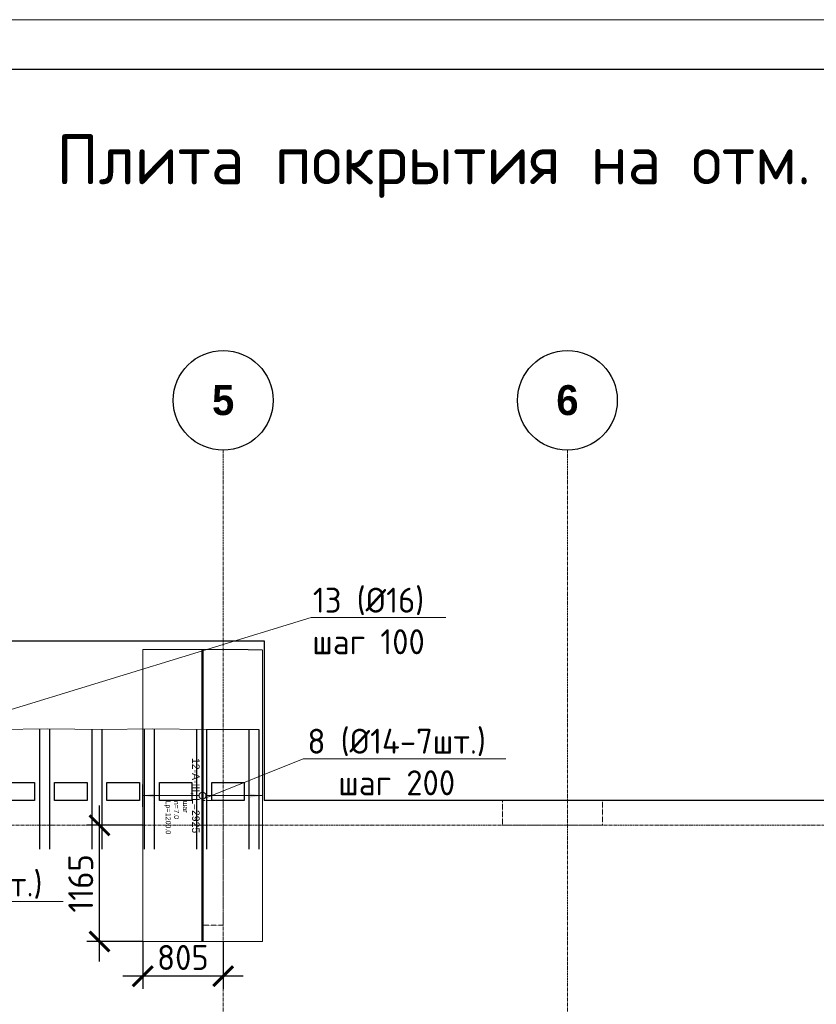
# Model space of a CAD drawing. Header units: millimetres. Extents: x -5898314 to 1055204, y -720802 to 1562611.
# Tile 325 of 362: x 117294 to 125277, y -30398 to -20532. Entities that reach past the tile are written whole.
import ezdxf
from ezdxf import colors
from ezdxf.entities.mleader import LeaderData, LeaderLine
from ezdxf.enums import TextEntityAlignment as Align
from ezdxf.math import Vec2, Vec3

# ---------------------------------------------------------------- set-up
doc = ezdxf.new("R2010")
doc.units = ezdxf.units.MM
doc.set_wipeout_variables(frame=1)
for name, pattern in [('01 Штриховая _4 мм_', [6, 3.5, -2.5]), ('______5', [1100, 800, -100, 100, -100]), ('DASHED', [7, 5, -2, 0]), ('GOST2.303 4', [7, 5, -2, 0]), ('осевая', [50.8, 31.75, -6.35, 6.35, -6.35])]:
    doc.linetypes.add(name, pattern=pattern)
for name, color, linetype, lineweight in [('907Сл Осевые', 1, 'Continuous', 0), ('RAZMER', 100, 'Continuous', 15), ('АрмСтер', 2, 'Continuous', 50), ('контур распр. стерхней', 2, 'GOST2.303 4', 20), ('Оси', 40, '______5', 18), ('Перекрытие ж_бетон', 1, 'Continuous', 30), ('подоснова', 151, 'Continuous', 5), ('РАЗМЕРЫ', 1, 'Continuous', 9), ('ТОНКИЕ', 7, 'Continuous', 9), ('Узлы', 7, 'Continuous', 0)]:
    doc.layers.add(name, color=color, linetype=linetype, lineweight=lineweight)
doc.layers.add('АрмСтер_атрибуты', color=2, linetype='Continuous', lineweight=0, plot=False)
doc.layers.add('Колонна_ бетон', color=7, linetype='Continuous', lineweight=50, true_color=0xb4b496)
doc.layers.add('ТОЛСТЫЕ_ОСНОВНЫЕ', color=6, linetype='Continuous')
doc.styles.add('Century Gothic', font='GOTHIC.TTF')
doc.styles.add('GOST-2.304_Type-B', font='GOST_Common.ttf')
doc.styles.get("Standard").update_dxf_attribs({"font": 'arial.ttf'})
doc.styles.add('Аннотативный', font='arial.ttf')
doc.dimstyles.new('СПДС', dxfattribs={"dimscale": 100, "dimtxt": 2.5, "dimasz": 2, "dimexe": 1.25, "dimexo": 0, "dimtad": 1, "dimdec": 0, "dimrnd": 5, "dimtxsty": 'GOST-2.304_Type-B', "dimblk": 'ARCHTICK', "dimcen": 2.5, "dimdle": 2, "dimclrd": 1, "dimclre": 1, "dimclrt": 1, "dimadec": 0, "dimazin": 2, "dimtfac": 0.75, "dimtdec": 0, "dimtmove": 1, "dimatfit": 3, "dimfxl": 1, "dimtfillclr": 256, "dimtolj": 1, "dimarcsym": 1})

# ---------------------------------------------------------------- blocks, each defined once
blk = doc.blocks.new('*U1581')
at = {"layer": 'ТОЛСТЫЕ_ОСНОВНЫЕ', "color": 6}
blk.add_lwpolyline([(20, 5), (886, 5), (886, 415), (20, 415)], close=True, dxfattribs=at)
at = {"layer": 'ТОНКИЕ'}
blk.add_lwpolyline([(0, 0), (891, 0), (891, 420), (0, 420)], close=True, dxfattribs=at)
blk = doc.blocks.new('подложка стн 1-го этажа')
at = {"layer": 'Колонна_ бетон', "color": 252, "linetype": 'DASHED', "lineweight": 0, "ltscale": 0.5, "true_color": 0x939598, "transparency": 33554687}
for points, elevation in [([(21193.9, 26361.8), (21393.9, 26361.8), (21393.9, 25111.8), (21193.9, 25111.8)], -560), ([(21193.9, 26361.8), (21393.9, 26361.8), (21393.9, 25111.8), (21193.9, 25111.8)], -560), ([(24193.8, 26361.8), (25193.8, 26361.8), (25193.8, 26111.8), (24193.8, 26111.8)], -360), ([(24193.8, 26361.8), (25193.8, 26361.8), (25193.8, 26111.8), (24193.8, 26111.8)], -360), ([(24193.9, 26361.8), (25193.9, 26361.8), (25193.9, 26111.8), (24193.9, 26111.8)], -560), ([(24193.9, 26361.8), (25193.9, 26361.8), (25193.9, 26111.8), (24193.9, 26111.8)], -560)]:
    blk.add_lwpolyline(points, close=True, dxfattribs=dict(at, elevation=elevation))
blk = doc.blocks.new('NSY101')
at = {"color": 0, "linetype": 'ByBlock', "lineweight": -2}
blk.add_circle((0, 0), 50, dxfattribs=at)
blk = doc.blocks.new('СЛОЖНЫЙ_ОБЪЕКТ_1')
at = {"layer": 'Оси', "color": 16, "linetype": 'Continuous', "lineweight": 25, "transparency": 33554687, "xscale": 9.999999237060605, "yscale": 9.999999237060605, "zscale": 9.999999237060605}
blk.add_blockref('NSY101', (18063, -989.5), dxfattribs=at)
at = {"layer": 'Оси', "color": 16, "linetype": 'Continuous', "lineweight": 25, "transparency": 33554687, "insert": (18063, -989.5), "char_height": 300, "width": 385, "attachment_point": 5, "style": 'Century Gothic'}
blk.add_mtext('\\A1;{\\fCentury Gothic|i0|b1;\\H300.000000;\\W1.000000;\\C16;5}\\P', dxfattribs=at)
blk = doc.blocks.new('СЛОЖНЫЙ_ОБЪЕКТ_2')
at = {"layer": 'Оси', "color": 16, "linetype": 'Continuous', "lineweight": 25, "transparency": 33554687, "xscale": 9.999999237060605, "yscale": 9.999999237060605, "zscale": 9.999999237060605}
blk.add_blockref('NSY101', (21513, -989.5), dxfattribs=at)
at = {"layer": 'Оси', "color": 16, "linetype": 'Continuous', "lineweight": 25, "transparency": 33554687, "insert": (21513, -989.5), "char_height": 300, "width": 385, "attachment_point": 5, "style": 'Century Gothic'}
blk.add_mtext('\\A1;{\\fCentury Gothic|i0|b1;\\H300.000000;\\W1.000000;\\C16;6}\\P', dxfattribs=at)
blk = doc.blocks.new('оси блок 2')
at = {"layer": 'Оси', "color": 16, "linetype": 'осевая', "lineweight": 0, "transparency": 33554687}
for p, q in [((-72354.7, -322543), (-72354.7, -347914.1)), ((-68904.7, -322543), (-68904.7, -347914.1)), ((-89822.3, -326301.3), (-37238.5, -326301.3))]:
    blk.add_line(p, q, dxfattribs=at)
at = {"layer": 'Оси', "color": 16, "linetype": 'Continuous', "lineweight": 25, "transparency": 33554687}
for name in ['СЛОЖНЫЙ_ОБЪЕКТ_1', 'СЛОЖНЫЙ_ОБЪЕКТ_2']:
    blk.add_blockref(name, (-90418.2, -321053.5), dxfattribs=at)
blk = doc.blocks.new('_None')
blk = doc.blocks.new('*U1037')
at = {"layer": 'РАЗМЕРЫ'}
for p, q in [((112.5, 600), (-112.5, 600)), ((112.5, -600), (-112.5, -600))]:
    blk.add_line(p, q, dxfattribs=at)
at = {"layer": 'РАЗМЕРЫ', "ltscale": 15}
blk.add_line((0, -600), (0, 600), dxfattribs=at)
at = {"layer": 'РАЗМЕРЫ'}
for points in [[(0, 600), (20.9, 474.8), (-20.9, 474.8)], [(0, -600), (20.9, -474.8), (-20.9, -474.8)]]:
    blk.add_solid(points, dxfattribs=at)
at = {"layer": 'АрмСтер_атрибуты', "color": 215, "ltscale": 15, "style": 'Аннотативный'}
for s, p in [('шаг', (51.4, -194.2)), ('n=', (51.4, -285.1)), ('Lр=', (50.2, -367.8))]:
    blk.add_text(s, height=50, dxfattribs=at).set_placement(p)
at = {"layer": 'АрмСтер_атрибуты', "style": 'Аннотативный', "flags": 8}
blk.add_attdef('ПОЗ', (110, 29.6), '', height=75, dxfattribs=at)
at = {"layer": 'АрмСтер_атрибуты', "color": 215, "style": 'Аннотативный'}
for tag, p, flags in [('ШАГ', (190.9, -194.2), 10), ('КОЛ', (138, -285.1), 8), ('ШИРИНА', (172.9, -367.8), 8)]:
    blk.add_attdef(tag, p, '', height=50, dxfattribs=dict(at, flags=flags))
at = {"layer": 'АрмСтер_атрибуты', "flags": 9}
for tag, p in [('МАССА', (-1033.5, -610.5)), ('ОБОЗНАЧЕНИЕ', (-1033.5, -724.4))]:
    blk.add_attdef(tag, p, '', height=75, dxfattribs=at)
at = {"linetype": 'Continuous', "lineweight": 0}
blk.add_wipeout([(35, 0), (28.3, 20.6), (10.8, 33.3), (-10.8, 33.3), (-28.3, 20.6), (-35, 0), (-28.3, -20.6), (-10.8, -33.3), (10.8, -33.3), (28.3, -20.6)], dxfattribs=at)
at = {"color": 0, "linetype": 'ByBlock', "lineweight": -2, "ltscale": 100}
blk.add_line((-1462.5, 0), (1462.5, 0), dxfattribs=at)
at = {"layer": 'РАЗМЕРЫ'}
blk.add_circle((0, 0), 35, dxfattribs=at)
at = {"layer": 'АрмСтер_атрибуты', "style": 'Аннотативный', "flags": 8}
blk.add_attdef('НАИМЕНОВАНИЕ', text='', height=75, dxfattribs=at).set_placement((0, -29.3), align=Align.TOP_CENTER)
blk = doc.blocks.new('_ArchTick')
at = {"color": 0, "linetype": 'ByBlock', "const_width": 0.15}
blk.add_lwpolyline([(-0.5, -0.5), (0.5, 0.5)], dxfattribs=at)
blk = doc.blocks.new('*D1145')
at = {"layer": '907Сл Осевые', "color": 1, "lineweight": -2, "transparency": 16777216}
for p, q in [((118526.2, -29769.5), (118526.2, -30241.6)), ((119332.8, -29769.5), (119332.8, -30241.6)), ((119532.8, -30116.6), (118326.2, -30116.6))]:
    blk.add_line(p, q, dxfattribs=at)
at = {"layer": 'DEFPOINTS', "color": 0, "lineweight": 0, "transparency": 16777216}
for p in [(118526.2, -29769.5), (119332.8, -29769.5), (118526.2, -30116.6)]:
    blk.add_point(p, dxfattribs=at)
at = {"layer": '907Сл Осевые', "color": 1, "lineweight": -2, "transparency": 16777216, "xscale": 200, "yscale": 200, "zscale": 200, "rotation": 180}
blk.add_blockref('_ArchTick', (118526.2, -30116.6), dxfattribs=at)
at = {"layer": '907Сл Осевые', "color": 1, "lineweight": -2, "transparency": 16777216, "xscale": 200, "yscale": 200, "zscale": 200}
blk.add_blockref('_ArchTick', (119332.8, -30116.6), dxfattribs=at)
at = {"layer": '907Сл Осевые', "color": 1, "lineweight": 0, "transparency": 16777216, "insert": (118929.5, -29929.1), "char_height": 250, "attachment_point": 5, "style": 'GOST-2.304_Type-B'}
blk.add_mtext('\\A1;805', dxfattribs=at)
blk = doc.blocks.new('*D1146')
at = {"layer": '907Сл Осевые', "color": 1, "lineweight": -2, "transparency": 16777216}
for p, q in [((118092.9, -29969.5), (118092.9, -28404.4)), ((118526.2, -28604.4), (117967.9, -28604.4)), ((118526.2, -29769.5), (117967.9, -29769.5))]:
    blk.add_line(p, q, dxfattribs=at)
at = {"layer": 'DEFPOINTS', "color": 0, "lineweight": 0, "transparency": 16777216}
for p in [(118092.9, -28604.4), (118526.2, -28604.4), (118526.2, -29769.5)]:
    blk.add_point(p, dxfattribs=at)
at = {"layer": '907Сл Осевые', "color": 1, "lineweight": -2, "transparency": 16777216, "xscale": 200, "yscale": 200, "zscale": 200}
for p, rotation in [((118092.9, -28604.4), 90), ((118092.9, -29769.5), 270)]:
    blk.add_blockref('_ArchTick', p, dxfattribs=dict(at, rotation=rotation))
at = {"layer": '907Сл Осевые', "color": 1, "lineweight": 0, "transparency": 16777216, "insert": (117905.4, -29186.9), "char_height": 250, "attachment_point": 5, "rotation": 90, "style": 'GOST-2.304_Type-B'}
blk.add_mtext('\\A1;1165', dxfattribs=at)

msp = doc.modelspace()

# ---------------------------------------------------------------- linework, layer by layer
at = {"layer": 'RAZMER', "lineweight": 30}
for points, elevation in [([(117491.61, -27644.11), (117491.57, -28844.11)], 0.02), ([(117591.61, -27644.11), (117591.57, -28844.11)], 0.02), ([(118016.69, -27644.11), (118016.65, -28844.11)], -0.07), ([(118116.69, -27644.11), (118116.65, -28844.11)], -0.07), ([(118541.58, -27644.11), (118541.54, -28844.11)], 0.05), ([(118641.58, -27644.11), (118641.54, -28844.11)], 0.05), ([(119066.57, -27644.11), (119066.53, -28844.11)], 0.07), ([(119166.57, -27644.11), (119166.53, -28844.11)], 0.07)]:
    msp.add_lwpolyline(points, dxfattribs=dict(at, elevation=elevation))
for points in [[(119591.56, -27644.11), (119591.51, -28844.11)], [(119691.56, -27644.11), (119691.51, -28844.11)]]:
    msp.add_lwpolyline(points, dxfattribs=at)
at = {"layer": 'контур распр. стерхней', "linetype": '01 Штриховая _4 мм_'}
msp.add_lwpolyline([(118526.22, -29769.51), (118526.22, -26844.51), (119725.74, -26844.52), (119725.74, -29769.51)], close=True, dxfattribs=at)
at = {"layer": 'Перекрытие ж_бетон'}
for p, q in [((116393.35, -26754.44), (119743.35, -26754.44)), ((119743.35, -26754.44), (119743.35, -28354.44))]:
    msp.add_line(p, q, dxfattribs=at)
for points, elevation in [([(117443.42, -28354.44), (117118.42, -28354.44), (117118.42, -28174.44), (117443.42, -28174.44)], -0.07), ([(117968.31, -28354.44), (117643.31, -28354.44), (117643.31, -28174.44), (117968.31, -28174.44)], 0.04), ([(118493.3, -28354.44), (118168.3, -28354.44), (118168.3, -28174.44), (118493.3, -28174.44)], 0.05), ([(119018.29, -28354.44), (118693.29, -28354.44), (118693.29, -28174.44), (119018.29, -28174.44)], 0.07), ([(119543.27, -28354.44), (119218.27, -28354.44), (119218.27, -28174.44), (119543.27, -28174.44)], 0.09)]:
    msp.add_lwpolyline(points, close=True, dxfattribs=dict(at, elevation=elevation))
msp.add_lwpolyline([(125833.35, -28354.44), (119743.35, -28354.44)], dxfattribs=at)

# ---------------------------------------------------------------- block references
msp.add_blockref('подложка стн 1-го этажа', (97939.43, -54716.23, 560), dxfattribs=at)
at = {"layer": 'подоснова', "color": 2, "ltscale": 0.3}
msp.add_blockref('оси блок 2', (191688.07, 297696.88), dxfattribs=at)

# ---------------------------------------------------------------- texts
at = {"layer": 'Узлы', "color": 80, "linetype": 'Continuous', "lineweight": 0, "style": 'GOST-2.304_Type-B'}
msp.add_text('Плита покрытия на отм. +46,200 (верхнее армирование по Y)', height=500, dxfattribs=at).set_placement((117662.3, -22181.6))

# ---------------------------------------------------------------- leaders
at = {"layer": 'подоснова', "color": 2, "lineweight": 0, "ltscale": 0.3}
ml = msp.add_multileader_mtext('Standard', dxfattribs=at)
ml.set_content('13 (%%C16)\\Pшаг 100', color=2, style='GOST-2.304_Type-B')
ml.set_leader_properties(color=256, linetype='ByLayer', lineweight=15)
ml.set_arrow_properties(name='NONE')
ml.build(insert=Vec2(0, 0))
ml.multileader.update_dxf_attribs({"text_left_attachment_type": 6, "text_right_attachment_type": 6, "dogleg_length": 0.1, "arrow_head_size": 18})
ctx = ml.context
ctx.base_point, ctx.char_height, ctx.arrow_head_size, ctx.landing_gap_size, ctx.plane_origin = Vec3(120214.33, -26523.66, 719.91), 250, 18, 20, Vec3(116711.95, -26936.9, 719.91)
ctx.left_attachment, ctx.right_attachment, ctx.text_align_type = 6, 6, 1
notes = []
notes.append((ctx, [(0, (1, 1, 0), (120214.23, -26523.66, 719.91), (1, 0), 0.1, [(6, [(119691.56, -27644.11, 719.91), (119166.57, -27644.11, 719.91), (118627.3, -27638.51, 719.91), (118116.69, -27644.11, 719.91), (117577.23, -27638.51, 719.91), (117066.62, -27644.11, 719.91), (116549.37, -27644.11, 719.91)], 0, [])])]))
ctx.mtext.insert, ctx.mtext.alignment, ctx.mtext.flow_direction = Vec3(120789.63, -26223.66, 719.91), 2, 5
at = {"layer": 'подоснова', "color": 6, "lineweight": 0, "ltscale": 0.3}
ml = msp.add_multileader_mtext('Standard', dxfattribs=at)
ml.set_content('8 (%%C14-7шт.)\\Pшаг 200', color=6, style='GOST-2.304_Type-B')
ml.set_leader_properties(color=256, linetype='ByLayer', lineweight=15)
ml.set_arrow_properties(name='NONE')
ml.build(insert=Vec2(0, 0))
ml.multileader.update_dxf_attribs({"text_left_attachment_type": 6, "text_right_attachment_type": 6, "dogleg_length": 0.1, "arrow_head_size": 18})
ctx = ml.context
ctx.base_point, ctx.char_height, ctx.arrow_head_size, ctx.landing_gap_size, ctx.plane_origin = Vec3(120134.02, -27936.84, 180), 250, 18, 20, Vec3(110852.32, -23205.29, 180)
ctx.left_attachment, ctx.right_attachment, ctx.text_align_type = 6, 6, 1
notes.append((ctx, [(0, (1, 1, 0), (120133.92, -27936.84, 180), (1, 0), 0.1, [(0, [(119136.02, -28338.64, 180)], 0, [])])]))
ctx.mtext.insert, ctx.mtext.alignment, ctx.mtext.flow_direction = Vec3(121071.82, -27636.84, 180), 2, 5
at = {"layer": 'подоснова', "color": 2, "lineweight": 0, "ltscale": 0.3}
ml = msp.add_multileader_mtext('Standard', dxfattribs=at)
ml.set_content(' Г2(%%C14-6шт.)\\Pшаг 200', color=2, style='GOST-2.304_Type-B')
ml.set_leader_properties(color=256, linetype='ByLayer', lineweight=15)
ml.set_arrow_properties(name='NONE')
ml.build(insert=Vec2(0, 0))
ml.multileader.update_dxf_attribs({"text_left_attachment_type": 6, "text_right_attachment_type": 6, "dogleg_length": 0.1, "arrow_head_size": 18})
ctx = ml.context
ctx.base_point, ctx.char_height, ctx.arrow_head_size, ctx.landing_gap_size, ctx.plane_origin = Vec3(115506.76, -29367.19, 180), 250, 18, 20, Vec3(106225.06, -25114.14, 180)
ctx.left_attachment, ctx.right_attachment, ctx.text_align_type = 6, 6, 1
notes.append((ctx, [(0, (1, 1, 0), (115506.66, -29367.19, 180), (1, 0), 0.1, [(0, [(114718.06, -29847.08, 180)], 0, [])])]))
ctx.mtext.insert, ctx.mtext.alignment, ctx.mtext.flow_direction = Vec3(116544.56, -29067.19, 180), 2, 5
for ctx, leaders in notes:
    for number, flags, end, landing, length, lines in leaders:
        leader = LeaderData()
        leader.index, (leader.has_last_leader_line, leader.has_dogleg_vector, leader.attachment_direction) = number, flags
        leader.last_leader_point, leader.dogleg_vector, leader.dogleg_length = Vec3(end), Vec3(landing), length
        for number, points, colour, breaks in lines:
            line = LeaderLine()
            line.index, line.vertices, line.color, line.breaks = number, Vec3.list(points), colors.encode_raw_color(colour), breaks
            leader.lines.append(line)
        ctx.leaders.append(leader)

# ---------------------------------------------------------------- next in the draw order: block references
at = {"layer": 'АрмСтер', "ltscale": 15}
ref = msp.add_blockref('*U1037', (119125.74, -28307.02), dxfattribs=dict(at, rotation=270))
ref.add_attrib('НАИМЕНОВАНИЕ', '12-A-III, L=2925', dxfattribs={"layer": 'АрмСтер_атрибуты', "height": 75, "rotation": 270, "style": 'Аннотативный', "flags": 8}).set_placement((119096.4, -28307.02), align=Align.TOP_CENTER)
ref.add_attrib('КОЛ', '7.0', (118840.61, -28445.07), dxfattribs={"layer": 'АрмСтер_атрибуты', "color": 215, "height": 50, "rotation": 270, "style": 'Аннотативный', "flags": 8})
ref.add_attrib('ШИРИНА', '1200.0', (118757.94, -28479.9), dxfattribs={"layer": 'АрмСтер_атрибуты', "color": 215, "height": 50, "rotation": 270, "style": 'Аннотативный', "flags": 8})

# ---------------------------------------------------------------- next in the draw order: block references
at = {"xscale": 100, "yscale": 100, "zscale": 100}
msp.add_blockref('*U1581', (97521.87, -62531.81), dxfattribs=at)

# ---------------------------------------------------------------- next in the draw order: dimensions: what is measured, and where the dimension line sits
at = {"layer": '907Сл Осевые', "lineweight": 0}
dim = msp.add_linear_dim(base=(118092.94, -28604.38), p1=(118526.22, -29769.51), p2=(118526.22, -28604.38), angle=90, dimstyle='СПДС', override={"dimtxt": 2.5}, dxfattribs=at)
dim.commit()
dim.dimension.update_dxf_attribs({"geometry": '*D1146', "text_midpoint": (117905.44, -29186.95)})
dim = msp.add_linear_dim(base=(118526.22, -30116.57), p1=(119332.76, -29769.51), p2=(118526.22, -29769.51), dimstyle='СПДС', override={"dimtxt": 2.5}, dxfattribs=at)
dim.commit()
dim.dimension.update_dxf_attribs({"geometry": '*D1145', "text_midpoint": (118929.49, -29929.07)})

doc.saveas('drawing.dxf')
